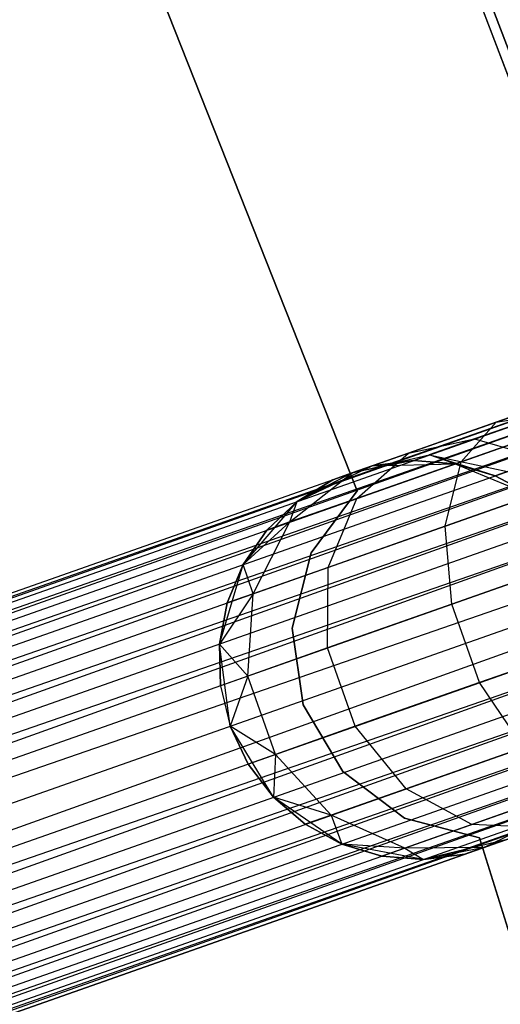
# Model space of a CAD drawing. Extents: x -102 to 102, y -101 to 102.
# Tile 408 of 481: x 55.04 to 57.45, y 18.38 to 23.31. Entities that reach past the tile are written whole.
import ezdxf

# ---------------------------------------------------------------- set-up
doc = ezdxf.new("R2010")
doc.units = 0
doc.header["$LTSCALE"] = 25.4
doc.layers.get('0').update_dxf_attribs({"linetype": 'CONTINUOUS'})

# ---------------------------------------------------------------- blocks, each defined once
blk = doc.blocks.new('NL2500011659_STL')
at = {"color": 0}
for p, q in [((40.4872, 15.3264, -7.3955), (75.7432, 27.7502, -7.3955)), ((40.4872, 15.3264, -7.6045), (75.7432, 27.7502, -7.3955)), ((40.4872, 15.3264, -7.6045), (75.7432, 27.7502, -7.3955)), ((40.4872, 15.3264, -7.3955), (75.7432, 27.7502, -7.3955)), ((75.7432, 27.7502, -7.3955), (40.5016, 15.2854, -7.191)), ((75.7432, 27.7502, -7.3955), (40.5016, 15.2854, -7.191)), ((75.7576, 27.7092, -7.809), (40.4872, 15.3264, -7.6045)), ((75.7576, 27.7092, -7.809), (40.4872, 15.3264, -7.6045)), ((40.5016, 15.2854, -7.809), (75.7576, 27.7092, -7.809)), ((40.5016, 15.2854, -7.809), (75.7576, 27.7092, -7.809)), ((40.5299, 15.2052, -8), (75.7576, 27.7092, -7.809)), ((40.5299, 15.2052, -8), (75.7576, 27.7092, -7.809)), ((40.5016, 15.2854, -7.191), (75.7859, 27.629, -7)), ((40.5016, 15.2854, -7.191), (75.7859, 27.629, -7)), ((40.5299, 15.2052, -7), (75.7859, 27.629, -7)), ((40.5299, 15.2052, -7), (75.7859, 27.629, -7)), ((75.7859, 27.629, -7), (40.5707, 15.0893, -6.8309)), ((75.7859, 27.629, -7), (40.5707, 15.0893, -6.8309)), ((75.8267, 27.5131, -8.1691), (40.5299, 15.2052, -8)), ((75.8267, 27.5131, -8.1691), (40.5299, 15.2052, -8)), ((40.5707, 15.0893, -8.1691), (75.8267, 27.5131, -8.1691)), ((40.5707, 15.0893, -8.1691), (75.8267, 27.5131, -8.1691)), ((40.6223, 14.9428, -8.309), (75.8267, 27.5131, -8.1691)), ((40.6223, 14.9428, -8.309), (75.8267, 27.5131, -8.1691)), ((40.5707, 15.0893, -6.8309), (75.8784, 27.3665, -6.691)), ((40.5707, 15.0893, -6.8309), (75.8784, 27.3665, -6.691)), ((40.6223, 14.9428, -6.691), (75.8784, 27.3665, -6.691)), ((40.6223, 14.9428, -6.691), (75.8784, 27.3665, -6.691)), ((75.8784, 27.3665, -6.691), (40.6825, 14.772, -6.5865)), ((75.8784, 27.3665, -6.691), (40.6825, 14.772, -6.5865)), ((75.9385, 27.1958, -8.4135), (40.6223, 14.9428, -8.309)), ((75.9385, 27.1958, -8.4135), (40.6223, 14.9428, -8.309)), ((40.6825, 14.772, -8.4135), (75.9385, 27.1958, -8.4135)), ((40.6825, 14.772, -8.4135), (75.9385, 27.1958, -8.4135)), ((40.7486, 14.5845, -8.4782), (75.9385, 27.1958, -8.4135)), ((40.7486, 14.5845, -8.4782), (75.9385, 27.1958, -8.4135)), ((40.6825, 14.772, -6.5865), (76.0046, 27.0083, -6.5218)), ((40.6825, 14.772, -6.5865), (76.0046, 27.0083, -6.5218)), ((40.7486, 14.5845, -6.5218), (76.0046, 27.0083, -6.5218)), ((40.7486, 14.5845, -6.5218), (76.0046, 27.0083, -6.5218)), ((40.7486, 14.5845, -8.4782), (76.0737, 26.8122, -8.5)), ((40.7486, 14.5845, -8.4782), (76.0737, 26.8122, -8.5)), ((40.8177, 14.3884, -6.5), (76.0737, 26.8122, -6.5)), ((40.8177, 14.3884, -6.5), (76.0737, 26.8122, -6.5)), ((40.8177, 14.3884, -8.5), (76.0737, 26.8122, -8.5)), ((40.8177, 14.3884, -8.5), (76.0737, 26.8122, -8.5)), ((40.8868, 14.1923, -8.4782), (76.0737, 26.8122, -8.5)), ((40.8868, 14.1923, -8.4782), (76.0737, 26.8122, -8.5)), ((40.8868, 14.1923, -6.5218), (76.1428, 26.6161, -6.5218)), ((40.8868, 14.1923, -6.5218), (76.1428, 26.6161, -6.5218)), ((76.1428, 26.6161, -6.5218), (40.9529, 14.0048, -6.5865)), ((76.1428, 26.6161, -6.5218), (40.9529, 14.0048, -6.5865)), ((76.2089, 26.4285, -8.4135), (40.8868, 14.1923, -8.4782)), ((76.2089, 26.4285, -8.4135), (40.8868, 14.1923, -8.4782)), ((40.9529, 14.0048, -8.4135), (76.2089, 26.4285, -8.4135)), ((40.9529, 14.0048, -8.4135), (76.2089, 26.4285, -8.4135)), ((41.0131, 13.834, -8.309), (76.2089, 26.4285, -8.4135)), ((41.0131, 13.834, -8.309), (76.2089, 26.4285, -8.4135)), ((40.9529, 14.0048, -6.5865), (76.2691, 26.2578, -6.691)), ((40.9529, 14.0048, -6.5865), (76.2691, 26.2578, -6.691)), ((41.0131, 13.834, -6.691), (76.2691, 26.2578, -6.691)), ((41.0131, 13.834, -6.691), (76.2691, 26.2578, -6.691)), ((76.2691, 26.2578, -6.691), (41.0647, 13.6875, -6.8309)), ((76.2691, 26.2578, -6.691), (41.0647, 13.6875, -6.8309)), ((76.3207, 26.1113, -8.1691), (41.0131, 13.834, -8.309)), ((76.3207, 26.1113, -8.1691), (41.0131, 13.834, -8.309)), ((41.0647, 13.6875, -8.1691), (76.3207, 26.1113, -8.1691)), ((41.0647, 13.6875, -8.1691), (76.3207, 26.1113, -8.1691)), ((41.1055, 13.5716, -8), (76.3207, 26.1113, -8.1691)), ((41.1055, 13.5716, -8), (76.3207, 26.1113, -8.1691)), ((41.0647, 13.6875, -6.8309), (76.3616, 25.9954, -7)), ((41.0647, 13.6875, -6.8309), (76.3616, 25.9954, -7)), ((41.1055, 13.5716, -7), (76.3616, 25.9954, -7)), ((41.1055, 13.5716, -7), (76.3616, 25.9954, -7)), ((76.3616, 25.9954, -7), (41.1338, 13.4914, -7.191)), ((76.3616, 25.9954, -7), (41.1338, 13.4914, -7.191)), ((76.3898, 25.9152, -7.809), (41.1055, 13.5716, -8)), ((76.3898, 25.9152, -7.809), (41.1055, 13.5716, -8)), ((41.1338, 13.4914, -7.809), (76.3898, 25.9152, -7.809)), ((41.1338, 13.4914, -7.809), (76.3898, 25.9152, -7.809)), ((41.1482, 13.4504, -7.6045), (76.3898, 25.9152, -7.809)), ((41.1482, 13.4504, -7.6045), (76.3898, 25.9152, -7.809)), ((41.1338, 13.4914, -7.191), (76.4043, 25.8742, -7.3955)), ((41.1338, 13.4914, -7.191), (76.4043, 25.8742, -7.3955)), ((76.4043, 25.8742, -7.3955), (41.1482, 13.4504, -7.6045)), ((41.1482, 13.4504, -7.3955), (76.4043, 25.8742, -7.3955)), ((76.4043, 25.8742, -7.3955), (41.1482, 13.4504, -7.6045)), ((41.1482, 13.4504, -7.3955), (76.4043, 25.8742, -7.3955)), ((57.1015, 24.1844, -308.5), (58.7675, 19.7978, -308.5)), ((58.7675, 19.7978, -318), (57.1015, 24.1844, -318)), ((58.7675, 19.7978, -318), (57.1015, 24.1844, -318)), ((57.1015, 24.1844, -308.5), (58.7675, 19.7978, -308.5)), ((58.7175, 19.7896, -316), (57.074, 24.121, -316)), ((57.074, 24.121, -315), (58.7175, 19.7896, -315)), ((58.7175, 19.7896, -316), (57.074, 24.121, -316)), ((57.074, 24.121, -315), (58.7175, 19.7896, -315)), ((55.7005, 23.5596, -312), (56.7332, 20.9527, -312)), ((56.7332, 20.9527, -314), (55.7005, 23.5596, -314)), ((56.7332, 20.9527, -314), (55.7005, 23.5596, -314)), ((55.7005, 23.5596, -312), (56.7332, 20.9527, -312)), ((57.9824, 21.4915, -307.4985), (57.429, 21.2965, -307.7974)), ((57.9824, 21.4915, -307.4985), (57.429, 21.2965, -307.7974)), ((57.9098, 21.3297, -307.1223), (57.2525, 21.098, -307.4774)), ((57.9098, 21.3297, -307.1223), (57.2525, 21.098, -307.4774)), ((57.6727, 21.3363, -308.132), (57.3199, 21.212, -308.5061)), ((57.6727, 21.3363, -308.132), (57.3199, 21.212, -308.5061)), ((57.429, 21.2965, -307.7974), (57.6727, 21.3363, -308.132)), ((57.429, 21.2965, -307.7974), (57.6727, 21.3363, -308.132)), ((57.429, 21.2965, -307.7974), (56.9899, 21.1418, -308.263)), ((57.429, 21.2965, -307.7974), (56.9899, 21.1418, -308.263)), ((57.2525, 21.098, -307.4774), (57.429, 21.2965, -307.7974)), ((57.2525, 21.098, -307.4774), (57.429, 21.2965, -307.7974)), ((56.9899, 21.1418, -308.263), (57.3199, 21.212, -308.5061)), ((56.9899, 21.1418, -308.263), (57.3199, 21.212, -308.5061)), ((57.3199, 21.212, -308.5061), (57.0934, 21.1321, -308.9774)), ((57.3199, 21.212, -308.5061), (57.0934, 21.1321, -308.9774)), ((57.3199, 21.212, -308.5061), (57.6638, 21.1127, -308.7177)), ((57.3199, 21.212, -308.5061), (57.6638, 21.1127, -308.7177)), ((56.9899, 21.1418, -308.263), (56.708, 21.0424, -308.8497)), ((56.9899, 21.1418, -308.263), (56.708, 21.0424, -308.8497)), ((56.708, 21.0424, -308.8497), (57.0934, 21.1321, -308.9774)), ((56.708, 21.0424, -308.8497), (57.0934, 21.1321, -308.9774)), ((56.7309, 20.9142, -308.0305), (56.9899, 21.1418, -308.263)), ((56.7309, 20.9142, -308.0305), (56.9899, 21.1418, -308.263)), ((57.0153, 21.1046, -309.5), (57.0934, 21.1321, -308.9774)), ((57.0153, 21.1046, -309.5), (57.0934, 21.1321, -308.9774)), ((57.0934, 21.1321, -308.9774), (57.4855, 21.0499, -309.0887)), ((57.4241, 21.0282, -309.5), (57.0934, 21.1321, -308.9774)), ((57.2237, 21.0879, -309.5), (57.0934, 21.1321, -308.9774)), ((57.4241, 21.0282, -309.5), (57.0934, 21.1321, -308.9774)), ((57.2237, 21.0879, -309.5), (57.0934, 21.1321, -308.9774)), ((57.0934, 21.1321, -308.9774), (57.4855, 21.0499, -309.0887)), ((56.4324, 20.8992, -314), (56.808, 21.0777, -314)), ((56.4324, 20.8992, -314), (56.808, 21.0777, -314)), ((56.6108, 21.0082, -309.5), (56.808, 21.0777, -314)), ((56.6108, 21.0082, -309.5), (56.808, 21.0777, -314)), ((57.0153, 21.1046, -309.5), (56.708, 21.0424, -308.8497)), ((57.0153, 21.1046, -309.5), (56.708, 21.0424, -308.8497)), ((56.808, 21.0777, -309.5), (56.708, 21.0424, -308.8497)), ((56.808, 21.0777, -309.5), (56.708, 21.0424, -308.8497)), ((57.2525, 21.098, -307.4774), (56.7309, 20.9142, -308.0305)), ((57.2525, 21.098, -307.4774), (56.7309, 20.9142, -308.0305)), ((57.0153, 21.1046, -309.5), (56.808, 21.0777, -309.5)), ((56.808, 21.0777, -314), (57.0153, 21.1046, -309.5)), ((57.0153, 21.1046, -309.5), (56.808, 21.0777, -309.5)), ((56.808, 21.0777, -314), (57.0153, 21.1046, -309.5)), ((56.808, 21.0777, -314), (57.2237, 21.0879, -314)), ((56.808, 21.0777, -314), (57.2237, 21.0879, -314)), ((56.808, 21.0777, -309.5), (56.808, 21.0777, -314)), ((56.808, 21.0777, -309.5), (56.808, 21.0777, -314)), ((57.2237, 21.0879, -309.5), (57.0153, 21.1046, -309.5)), ((57.0153, 21.1046, -309.5), (57.2237, 21.0879, -314)), ((57.0153, 21.1046, -309.5), (57.2237, 21.0879, -314)), ((57.2237, 21.0879, -309.5), (57.0153, 21.1046, -309.5)), ((57.1737, 20.7753, -307.2274), (57.2525, 21.098, -307.4774)), ((57.1737, 20.7753, -307.2274), (57.2525, 21.098, -307.4774)), ((57.2237, 21.0879, -314), (57.6076, 20.9282, -314)), ((57.4241, 21.0282, -309.5), (57.2237, 21.0879, -309.5)), ((57.2237, 21.0879, -314), (57.4241, 21.0282, -309.5)), ((57.2237, 21.0879, -314), (57.6076, 20.9282, -314)), ((57.2237, 21.0879, -309.5), (57.2237, 21.0879, -314)), ((57.2237, 21.0879, -309.5), (57.2237, 21.0879, -314)), ((57.4241, 21.0282, -309.5), (57.2237, 21.0879, -309.5)), ((57.2237, 21.0879, -314), (57.4241, 21.0282, -309.5)), ((56.396, 20.7962, -308.7274), (56.708, 21.0424, -308.8497)), ((56.396, 20.7962, -308.7274), (56.708, 21.0424, -308.8497)), ((56.708, 21.0424, -308.8497), (56.4324, 20.8992, -309.5)), ((56.708, 21.0424, -308.8497), (56.4324, 20.8992, -309.5)), ((56.708, 21.0424, -308.8497), (56.6108, 21.0082, -309.5)), ((56.708, 21.0424, -308.8497), (56.6108, 21.0082, -309.5)), ((57.9122, 21.0355, -306.8285), (57.1737, 20.7753, -307.2274)), ((57.9122, 21.0355, -306.8285), (57.1737, 20.7753, -307.2274)), ((57.4855, 21.0499, -309.0887), (57.4241, 21.0282, -309.5)), ((57.4855, 21.0499, -309.0887), (57.4241, 21.0282, -309.5)), ((57.6076, 20.9282, -309.5), (57.4241, 21.0282, -309.5)), ((57.4241, 21.0282, -309.5), (57.6076, 20.9282, -314)), ((57.4241, 21.0282, -309.5), (57.6076, 20.9282, -314)), ((57.6076, 20.9282, -309.5), (57.4241, 21.0282, -309.5)), ((56.6108, 21.0082, -309.5), (56.4324, 20.8992, -309.5)), ((56.4324, 20.8992, -314), (56.6108, 21.0082, -309.5)), ((56.6108, 21.0082, -309.5), (56.4324, 20.8992, -309.5)), ((56.4324, 20.8992, -314), (56.6108, 21.0082, -309.5)), ((56.7309, 20.9142, -308.0305), (56.396, 20.7962, -308.7274)), ((56.7309, 20.9142, -308.0305), (56.396, 20.7962, -308.7274)), ((56.7332, 20.9527, -312), (56.502, 20.6409, -312)), ((56.502, 20.6409, -314), (56.7332, 20.9527, -314)), ((56.502, 20.6409, -314), (56.7332, 20.9527, -314)), ((56.7332, 20.9527, -312), (56.502, 20.6409, -312)), ((56.5876, 20.5687, -307.8489), (56.7309, 20.9142, -308.0305)), ((56.5876, 20.5687, -307.8489), (56.7309, 20.9142, -308.0305)), ((56.7332, 20.9527, -312), (56.7332, 20.9527, -314)), ((56.7332, 20.9527, -312), (56.7332, 20.9527, -314)), ((56.1619, 20.5834, -314), (56.4324, 20.8992, -314)), ((56.1619, 20.5834, -314), (56.4324, 20.8992, -314)), ((56.4324, 20.8992, -309.5), (56.2805, 20.7555, -309.5)), ((56.2805, 20.7555, -309.5), (56.4324, 20.8992, -314)), ((56.2805, 20.7555, -309.5), (56.4324, 20.8992, -314)), ((56.4324, 20.8992, -309.5), (56.2805, 20.7555, -309.5)), ((56.396, 20.7962, -308.7274), (56.4324, 20.8992, -309.5)), ((56.396, 20.7962, -308.7274), (56.4324, 20.8992, -309.5)), ((56.4324, 20.8992, -309.5), (56.4324, 20.8992, -314)), ((56.4324, 20.8992, -309.5), (56.4324, 20.8992, -314)), ((56.396, 20.7962, -308.7274), (56.1619, 20.5834, -309.5)), ((56.396, 20.7962, -308.7274), (56.1619, 20.5834, -309.5)), ((56.2112, 20.4361, -308.632), (56.396, 20.7962, -308.7274)), ((56.2112, 20.4361, -308.632), (56.396, 20.7962, -308.7274)), ((56.396, 20.7962, -308.7274), (56.2805, 20.7555, -309.5)), ((56.396, 20.7962, -308.7274), (56.2805, 20.7555, -309.5)), ((57.1737, 20.7753, -307.2274), (56.5876, 20.5687, -307.8489)), ((57.1737, 20.7753, -307.2274), (56.5876, 20.5687, -307.8489)), ((57.2062, 20.3839, -307.0906), (57.1737, 20.7753, -307.2274)), ((57.2062, 20.3839, -307.0906), (57.1737, 20.7753, -307.2274)), ((56.2805, 20.7555, -309.5), (56.1619, 20.5834, -309.5)), ((56.1619, 20.5834, -314), (56.2805, 20.7555, -309.5)), ((56.2805, 20.7555, -309.5), (56.1619, 20.5834, -309.5)), ((56.1619, 20.5834, -314), (56.2805, 20.7555, -309.5)), ((56.502, 20.6409, -312), (56.407, 20.2645, -312)), ((56.407, 20.2645, -314), (56.502, 20.6409, -314)), ((56.407, 20.2645, -314), (56.502, 20.6409, -314)), ((56.502, 20.6409, -312), (56.407, 20.2645, -312)), ((56.502, 20.6409, -312), (56.502, 20.6409, -314)), ((56.502, 20.6409, -312), (56.502, 20.6409, -314)), ((57.9892, 20.6599, -306.6676), (57.2062, 20.3839, -307.0906)), ((57.9892, 20.6599, -306.6676), (57.2062, 20.3839, -307.0906)), ((56.0432, 20.1849, -314), (56.1619, 20.5834, -314)), ((56.0432, 20.1849, -314), (56.1619, 20.5834, -314)), ((56.1619, 20.5834, -309.5), (56.0816, 20.3904, -309.5)), ((56.0816, 20.3904, -309.5), (56.1619, 20.5834, -314)), ((56.0816, 20.3904, -309.5), (56.1619, 20.5834, -314)), ((56.1619, 20.5834, -309.5), (56.0816, 20.3904, -309.5)), ((56.2112, 20.4361, -308.632), (56.1619, 20.5834, -309.5)), ((56.2112, 20.4361, -308.632), (56.1619, 20.5834, -309.5)), ((56.1619, 20.5834, -309.5), (56.1619, 20.5834, -314)), ((56.1619, 20.5834, -309.5), (56.1619, 20.5834, -314)), ((56.5876, 20.5687, -307.8489), (56.2112, 20.4361, -308.632)), ((56.5876, 20.5687, -307.8489), (56.2112, 20.4361, -308.632)), ((56.5848, 20.165, -307.7495), (56.5876, 20.5687, -307.8489)), ((56.5848, 20.165, -307.7495), (56.5876, 20.5687, -307.8489)), ((56.2112, 20.4361, -308.632), (56.0432, 20.1849, -309.5)), ((56.2112, 20.4361, -308.632), (56.0432, 20.1849, -309.5)), ((56.2112, 20.4361, -308.632), (56.0816, 20.3904, -309.5)), ((56.2112, 20.4361, -308.632), (56.0816, 20.3904, -309.5)), ((56.1858, 20.0244, -308.5797), (56.2112, 20.4361, -308.632)), ((56.1858, 20.0244, -308.5797), (56.2112, 20.4361, -308.632)), ((56.0816, 20.3904, -309.5), (56.0432, 20.1849, -309.5)), ((56.0432, 20.1849, -314), (56.0816, 20.3904, -309.5)), ((56.0816, 20.3904, -309.5), (56.0432, 20.1849, -309.5)), ((56.0432, 20.1849, -314), (56.0816, 20.3904, -309.5)), ((57.2062, 20.3839, -307.0906), (56.5848, 20.165, -307.7495)), ((57.2062, 20.3839, -307.0906), (56.5848, 20.165, -307.7495)), ((57.3444, 19.9917, -307.0906), (57.2062, 20.3839, -307.0906)), ((57.3444, 19.9917, -307.0906), (57.2062, 20.3839, -307.0906)), ((56.407, 20.2645, -312), (56.407, 20.2645, -314)), ((56.407, 20.2645, -312), (56.407, 20.2645, -314)), ((56.407, 20.2645, -312), (56.4625, 19.8803, -312)), ((56.4625, 19.8803, -314), (56.407, 20.2645, -314)), ((56.4625, 19.8803, -314), (56.407, 20.2645, -314)), ((56.407, 20.2645, -312), (56.4625, 19.8803, -312)), ((58.1274, 20.2677, -306.6676), (57.3444, 19.9917, -307.0906)), ((58.1274, 20.2677, -306.6676), (57.3444, 19.9917, -307.0906)), ((56.0968, 19.7726, -314), (56.0432, 20.1849, -314)), ((56.1858, 20.0244, -308.5797), (56.0432, 20.1849, -309.5)), ((56.0432, 20.1849, -309.5), (56.0483, 19.9759, -309.5)), ((56.1858, 20.0244, -308.5797), (56.0432, 20.1849, -309.5)), ((56.0483, 19.9759, -309.5), (56.0432, 20.1849, -314)), ((56.0968, 19.7726, -314), (56.0432, 20.1849, -314)), ((56.0483, 19.9759, -309.5), (56.0432, 20.1849, -314)), ((56.0432, 20.1849, -309.5), (56.0483, 19.9759, -309.5)), ((56.0432, 20.1849, -309.5), (56.0432, 20.1849, -314)), ((56.0432, 20.1849, -309.5), (56.0432, 20.1849, -314)), ((56.5848, 20.165, -307.7495), (56.1858, 20.0244, -308.5797)), ((56.5848, 20.165, -307.7495), (56.1858, 20.0244, -308.5797)), ((56.723, 19.7728, -307.7495), (56.5848, 20.165, -307.7495)), ((56.723, 19.7728, -307.7495), (56.5848, 20.165, -307.7495)), ((56.1858, 20.0244, -308.5797), (56.0483, 19.9759, -309.5)), ((56.1858, 20.0244, -308.5797), (56.0483, 19.9759, -309.5)), ((56.1858, 20.0244, -308.5797), (56.0968, 19.7726, -309.5)), ((56.1858, 20.0244, -308.5797), (56.0968, 19.7726, -309.5)), ((56.324, 19.6322, -308.5797), (56.1858, 20.0244, -308.5797)), ((56.324, 19.6322, -308.5797), (56.1858, 20.0244, -308.5797)), ((57.3444, 19.9917, -307.0906), (56.723, 19.7728, -307.7495)), ((57.3444, 19.9917, -307.0906), (56.723, 19.7728, -307.7495)), ((57.5644, 19.6665, -307.2274), (57.3444, 19.9917, -307.0906)), ((57.5644, 19.6665, -307.2274), (57.3444, 19.9917, -307.0906)), ((56.0483, 19.9759, -309.5), (56.0968, 19.7726, -309.5)), ((56.0483, 19.9759, -309.5), (56.0968, 19.7726, -309.5)), ((56.0483, 19.9759, -309.5), (56.0968, 19.7726, -314)), ((56.0483, 19.9759, -309.5), (56.0968, 19.7726, -314)), ((56.4625, 19.8803, -312), (56.4625, 19.8803, -314)), ((56.4625, 19.8803, -312), (56.4625, 19.8803, -314)), ((56.4625, 19.8803, -312), (56.6601, 19.5462, -312)), ((56.6601, 19.5462, -314), (56.4625, 19.8803, -314)), ((56.6601, 19.5462, -314), (56.4625, 19.8803, -314)), ((56.4625, 19.8803, -312), (56.6601, 19.5462, -312)), ((56.3135, 19.4177, -314), (56.0968, 19.7726, -314)), ((56.324, 19.6322, -308.5797), (56.0968, 19.7726, -309.5)), ((56.0968, 19.7726, -309.5), (56.1865, 19.5837, -309.5)), ((56.324, 19.6322, -308.5797), (56.0968, 19.7726, -309.5)), ((56.3135, 19.4177, -314), (56.0968, 19.7726, -314)), ((56.1865, 19.5837, -309.5), (56.0968, 19.7726, -314)), ((56.0968, 19.7726, -309.5), (56.1865, 19.5837, -309.5)), ((56.0968, 19.7726, -309.5), (56.0968, 19.7726, -314)), ((56.1865, 19.5837, -309.5), (56.0968, 19.7726, -314)), ((56.0968, 19.7726, -309.5), (56.0968, 19.7726, -314)), ((56.723, 19.7728, -307.7495), (56.324, 19.6322, -308.5797)), ((56.723, 19.7728, -307.7495), (56.324, 19.6322, -308.5797)), ((56.9783, 19.46, -307.8489), (56.723, 19.7728, -307.7495)), ((56.9783, 19.46, -307.8489), (56.723, 19.7728, -307.7495)), ((56.324, 19.6322, -308.5797), (56.1865, 19.5837, -309.5)), ((56.324, 19.6322, -308.5797), (56.1865, 19.5837, -309.5)), ((56.324, 19.6322, -308.5797), (56.3135, 19.4177, -309.5)), ((56.324, 19.6322, -308.5797), (56.3135, 19.4177, -309.5)), ((56.6019, 19.3274, -308.632), (56.324, 19.6322, -308.5797)), ((56.6019, 19.3274, -308.632), (56.324, 19.6322, -308.5797)), ((57.5644, 19.6665, -307.2274), (56.9783, 19.46, -307.8489)), ((57.5644, 19.6665, -307.2274), (56.9783, 19.46, -307.8489)), ((56.1865, 19.5837, -309.5), (56.3135, 19.4177, -309.5)), ((56.3135, 19.4177, -314), (56.1865, 19.5837, -309.5)), ((56.1865, 19.5837, -309.5), (56.3135, 19.4177, -309.5)), ((56.3135, 19.4177, -314), (56.1865, 19.5837, -309.5)), ((56.6601, 19.5462, -312), (56.6601, 19.5462, -314)), ((56.6601, 19.5462, -312), (56.6601, 19.5462, -314)), ((56.6601, 19.5462, -312), (56.97, 19.3125, -312)), ((56.97, 19.3125, -314), (56.6601, 19.5462, -314)), ((56.97, 19.3125, -314), (56.6601, 19.5462, -314)), ((56.6601, 19.5462, -312), (56.97, 19.3125, -312)), ((56.9783, 19.46, -307.8489), (56.6019, 19.3274, -308.632)), ((56.9783, 19.46, -307.8489), (56.6019, 19.3274, -308.632)), ((57.3065, 19.2806, -308.0305), (56.9783, 19.46, -307.8489)), ((57.3065, 19.2806, -308.0305), (56.9783, 19.46, -307.8489)), ((57.8282, 19.4645, -307.4774), (57.3065, 19.2806, -308.0305)), ((57.8282, 19.4645, -307.4774), (57.3065, 19.2806, -308.0305)), ((56.6558, 19.1816, -314), (56.3135, 19.4177, -314)), ((56.6019, 19.3274, -308.632), (56.3135, 19.4177, -309.5)), ((56.3135, 19.4177, -309.5), (56.4723, 19.2817, -309.5)), ((56.6019, 19.3274, -308.632), (56.3135, 19.4177, -309.5)), ((56.4723, 19.2817, -309.5), (56.3135, 19.4177, -314)), ((56.6558, 19.1816, -314), (56.3135, 19.4177, -314)), ((56.4723, 19.2817, -309.5), (56.3135, 19.4177, -314)), ((56.3135, 19.4177, -309.5), (56.4723, 19.2817, -309.5)), ((56.3135, 19.4177, -309.5), (56.3135, 19.4177, -314)), ((56.3135, 19.4177, -309.5), (56.3135, 19.4177, -314)), ((57.7256, 19.3381, -308.9774), (57.369, 19.1664, -308.8497)), ((57.7256, 19.3381, -308.9774), (57.369, 19.1664, -308.8497)), ((56.6019, 19.3274, -308.632), (56.4723, 19.2817, -309.5)), ((56.6019, 19.3274, -308.632), (56.4723, 19.2817, -309.5)), ((56.9716, 19.1626, -308.7274), (56.6019, 19.3274, -308.632)), ((56.6019, 19.3274, -308.632), (56.6558, 19.1816, -309.5)), ((56.6019, 19.3274, -308.632), (56.6558, 19.1816, -309.5)), ((56.9716, 19.1626, -308.7274), (56.6019, 19.3274, -308.632)), ((56.97, 19.3125, -312), (56.97, 19.3125, -314)), ((56.97, 19.3125, -312), (56.97, 19.3125, -314)), ((56.97, 19.3125, -312), (57.3456, 19.2144, -312)), ((57.3456, 19.2144, -314), (56.97, 19.3125, -314)), ((57.3456, 19.2144, -314), (56.97, 19.3125, -314)), ((56.97, 19.3125, -312), (57.3456, 19.2144, -312)), ((56.4723, 19.2817, -309.5), (56.6558, 19.1816, -309.5)), ((56.6558, 19.1816, -314), (56.4723, 19.2817, -309.5)), ((56.4723, 19.2817, -309.5), (56.6558, 19.1816, -309.5)), ((56.6558, 19.1816, -314), (56.4723, 19.2817, -309.5)), ((57.3065, 19.2806, -308.0305), (56.9716, 19.1626, -308.7274)), ((57.3065, 19.2806, -308.0305), (56.9716, 19.1626, -308.7274)), ((57.651, 19.2658, -308.263), (57.3065, 19.2806, -308.0305)), ((57.651, 19.2658, -308.263), (57.3065, 19.2806, -308.0305)), ((57.651, 19.2658, -308.263), (57.369, 19.1664, -308.8497)), ((57.651, 19.2658, -308.263), (57.369, 19.1664, -308.8497)), ((57.4691, 19.2017, -314), (57.0646, 19.1052, -314)), ((57.4691, 19.2017, -314), (57.0646, 19.1052, -314)), ((57.4691, 19.2017, -314), (57.2719, 19.1322, -309.5)), ((57.4691, 19.2017, -314), (57.2719, 19.1322, -309.5)), ((57.3456, 19.2144, -312), (57.3456, 19.2144, -314)), ((57.3456, 19.2144, -312), (58.1749, 16.5364, -312)), ((58.1749, 16.5364, -314), (57.3456, 19.2144, -314)), ((57.3456, 19.2144, -312), (57.3456, 19.2144, -314)), ((58.1749, 16.5364, -314), (57.3456, 19.2144, -314)), ((57.3456, 19.2144, -312), (58.1749, 16.5364, -312)), ((57.369, 19.1664, -308.8497), (57.4691, 19.2017, -309.5)), ((57.369, 19.1664, -308.8497), (57.4691, 19.2017, -309.5)), ((57.0646, 19.1052, -314), (56.6558, 19.1816, -314)), ((56.9716, 19.1626, -308.7274), (56.6558, 19.1816, -309.5)), ((56.6558, 19.1816, -309.5), (56.8562, 19.1219, -309.5)), ((56.9716, 19.1626, -308.7274), (56.6558, 19.1816, -309.5)), ((56.8562, 19.1219, -309.5), (56.6558, 19.1816, -314)), ((57.0646, 19.1052, -314), (56.6558, 19.1816, -314)), ((56.8562, 19.1219, -309.5), (56.6558, 19.1816, -314)), ((56.6558, 19.1816, -309.5), (56.8562, 19.1219, -309.5)), ((56.6558, 19.1816, -309.5), (56.6558, 19.1816, -314)), ((56.6558, 19.1816, -309.5), (56.6558, 19.1816, -314)), ((56.9716, 19.1626, -308.7274), (56.8562, 19.1219, -309.5)), ((56.9716, 19.1626, -308.7274), (56.8562, 19.1219, -309.5)), ((57.369, 19.1664, -308.8497), (56.9716, 19.1626, -308.7274)), ((57.369, 19.1664, -308.8497), (56.9716, 19.1626, -308.7274)), ((56.9716, 19.1626, -308.7274), (57.0646, 19.1052, -309.5)), ((56.9716, 19.1626, -308.7274), (57.0646, 19.1052, -309.5)), ((57.369, 19.1664, -308.8497), (57.0646, 19.1052, -309.5)), ((57.369, 19.1664, -308.8497), (57.0646, 19.1052, -309.5)), ((57.369, 19.1664, -308.8497), (57.2719, 19.1322, -309.5)), ((57.369, 19.1664, -308.8497), (57.2719, 19.1322, -309.5)), ((56.8562, 19.1219, -309.5), (57.0646, 19.1052, -309.5)), ((57.0646, 19.1052, -314), (56.8562, 19.1219, -309.5)), ((56.8562, 19.1219, -309.5), (57.0646, 19.1052, -309.5)), ((57.0646, 19.1052, -314), (56.8562, 19.1219, -309.5)), ((57.0646, 19.1052, -309.5), (57.2719, 19.1322, -309.5)), ((57.2719, 19.1322, -309.5), (57.0646, 19.1052, -314)), ((57.2719, 19.1322, -309.5), (57.0646, 19.1052, -314)), ((57.0646, 19.1052, -309.5), (57.2719, 19.1322, -309.5)), ((57.0646, 19.1052, -309.5), (57.0646, 19.1052, -314)), ((57.0646, 19.1052, -309.5), (57.0646, 19.1052, -314))]:
    blk.add_line(p, q, dxfattribs=at)

msp = doc.modelspace()

# ---------------------------------------------------------------- block references
at = {"color": 0}
msp.add_blockref('NL2500011659_STL', (0, 0), dxfattribs=at)

doc.saveas('drawing.dxf')
